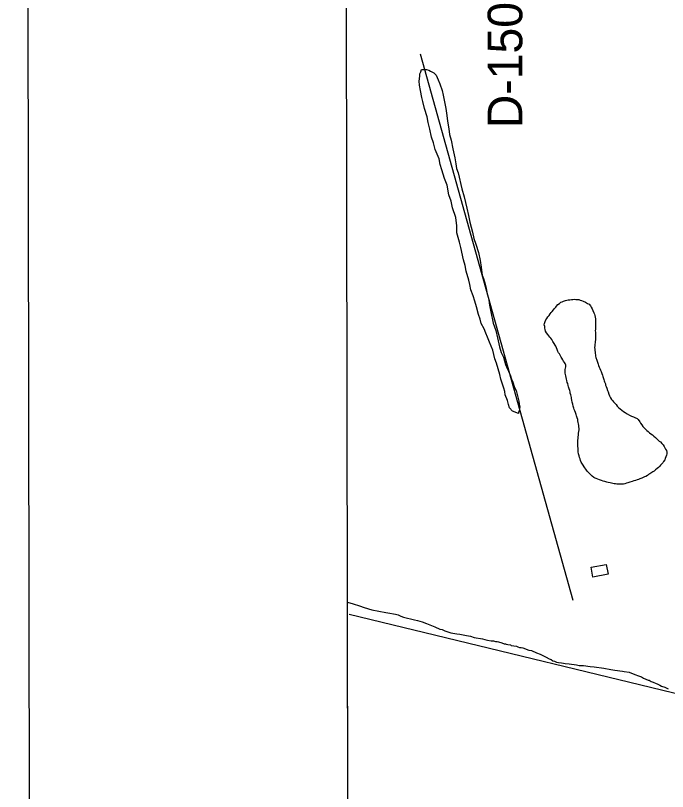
# Model space of a CAD drawing. Extents: x 3329297 to 3367176, y 649250 to 674653.
# Drawn here: x 3332632 to 3334194, y 656044 to 657903 of the extents above; entities that cross this region are included whole.
import ezdxf

# ---------------------------------------------------------------- set-up
doc = ezdxf.new("R2010")
doc.units = 0
for name, color, linetype in [('V-ANNO-SYMB', 7, 'Continuous'), ('V-BLDG-OTLN', 7, 'Continuous'), ('V-GRID-FRAM', 7, 'Continuous'), ('V-RIVR-RANG-IDEN', 7, 'Continuous'), ('V-SITE-VEGE', 7, 'Continuous'), ('V-TOPO-SHOR', 7, 'Continuous')]:
    doc.layers.add(name, color=color, linetype=linetype)

msp = doc.modelspace()

# ---------------------------------------------------------------- linework, layer by layer
at = {"layer": 'V-ANNO-SYMB'}
msp.add_lwpolyline([(3332675.2, 650464), (3365758.4, 650526.5), (3365715, 673443), (3332631.9, 673380.5), (3332675.2, 650464)], dxfattribs=at)
at = {"layer": 'V-BLDG-OTLN'}
msp.add_lwpolyline([(3334011.1, 656581), (3334047.4, 656587.8), (3334051.8, 656564.2), (3334015.6, 656557.3)], close=True, dxfattribs=at)
at = {"layer": 'V-GRID-FRAM'}
msp.add_lwpolyline([(3333403.5, 672816.3), (3364945.5, 672875.9), (3364987.9, 654691.7), (3333429.9, 654632), (3333403.5, 672816.3)], dxfattribs=at)
at = {"layer": 'V-SITE-VEGE'}
for p, q in [((3333429.3, 655050.8), (3333427.2, 656497.3)), ((3333427.2, 656497.3), (3333440.7, 656493.3)), ((3333440.7, 656493.3), (3333456.4, 656488.3)), ((3333456.4, 656488.3), (3333467.1, 656484.2)), ((3333467.1, 656484.2), (3333485.8, 656479.1)), ((3333485.8, 656479.1), (3333519.2, 656472.8)), ((3333519.2, 656472.8), (3333524.1, 656471.8)), ((3333524.1, 656471.8), (3333542.8, 656468.6)), ((3333542.8, 656468.6), (3333548.7, 656466.6)), ((3333548.7, 656466.6), (3333555.6, 656463.6)), ((3333555.6, 656463.6), (3333561.5, 656461.5)), ((3333561.5, 656461.5), (3333588, 656455.3)), ((3333588, 656455.3), (3333594.9, 656453.3)), ((3333594.9, 656453.3), (3333606.6, 656450.2)), ((3333606.6, 656450.2), (3333616.5, 656446.2)), ((3333616.5, 656446.2), (3333637, 656438.1)), ((3333637, 656438.1), (3333648.8, 656433)), ((3333648.8, 656433), (3333654.7, 656432)), ((3333654.7, 656432), (3333660.6, 656429)), ((3333660.6, 656429), (3333675.3, 656423.9)), ((3333675.3, 656423.9), (3333689.1, 656421.8)), ((3333689.1, 656421.8), (3333696.9, 656420.7)), ((3333696.9, 656420.7), (3333712.7, 656417.6)), ((3333712.7, 656417.6), (3333722.5, 656415.5)), ((3333722.5, 656415.5), (3333731.3, 656412.5)), ((3333731.3, 656412.5), (3333751, 656409.3)), ((3333751, 656409.3), (3333756.9, 656408.2)), ((3333756.9, 656408.2), (3333762.8, 656406.2)), ((3333762.8, 656406.2), (3333771.6, 656405.1)), ((3333771.6, 656405.1), (3333777.5, 656405.1)), ((3333777.5, 656405.1), (3333782.4, 656403.1)), ((3333782.4, 656403.1), (3333786.4, 656403)), ((3333786.4, 656403), (3333789.3, 656402)), ((3333789.3, 656402), (3333797.2, 656399.9)), ((3333797.2, 656399.9), (3333803.1, 656397.9)), ((3333803.1, 656397.9), (3333806, 656397.9)), ((3333806, 656397.9), (3333808, 656396.9)), ((3333808, 656396.9), (3333811.9, 656395.8)), ((3333811.9, 656395.8), (3333817.8, 656394.8)), ((3333817.8, 656394.8), (3333819.8, 656393.8)), ((3333819.8, 656393.8), (3333825.7, 656392.7)), ((3333825.7, 656392.7), (3333832.6, 656391.7)), ((3333832.6, 656391.7), (3333835.5, 656390.7)), ((3333835.5, 656390.7), (3333839.4, 656388.7)), ((3333839.4, 656388.7), (3333843.4, 656388.6)), ((3333843.4, 656388.6), (3333847.3, 656387.6)), ((3333847.3, 656387.6), (3333862.4, 656382.7)), ((3333862.4, 656382.7), (3333868.3, 656381.7)), ((3333868.3, 656381.7), (3333880.1, 656375.7)), ((3333880.1, 656375.7), (3333888.9, 656372.7)), ((3333888.9, 656372.7), (3333903.7, 656365.7)), ((3333903.7, 656365.7), (3333910.6, 656361.8)), ((3333910.6, 656361.8), (3333915.5, 656359.8)), ((3333915.5, 656359.8), (3333919.4, 656356.8)), ((3333919.4, 656356.8), (3333923.3, 656355.8)), ((3333923.3, 656355.8), (3333925.3, 656354.8)), ((3333925.3, 656354.8), (3333928.2, 656353.8)), ((3333928.2, 656353.8), (3333933.2, 656352.8)), ((3333933.2, 656352.8), (3333940, 656351.8)), ((3333940, 656351.8), (3333945, 656350.8)), ((3333945, 656350.8), (3333948.9, 656350.7)), ((3333948.9, 656350.7), (3333958.8, 656349.7)), ((3333958.8, 656349.7), (3333976.5, 656347.6)), ((3333976.5, 656347.6), (3333982.4, 656345.6)), ((3333982.4, 656345.6), (3333993.2, 656345.6)), ((3333993.2, 656345.6), (3334009, 656343.6)), ((3334009, 656343.6), (3334018.8, 656342.5)), ((3334018.8, 656342.5), (3334041.4, 656339.5)), ((3334041.4, 656339.5), (3334058.2, 656336.4)), ((3334058.2, 656336.4), (3334068, 656334.4)), ((3334068, 656334.4), (3334086.7, 656332.3)), ((3334086.7, 656332.3), (3334090.6, 656331.3)), ((3334090.6, 656331.3), (3334102.4, 656329.3)), ((3334102.4, 656329.3), (3334108.3, 656327.3)), ((3334108.3, 656327.3), (3334118.2, 656323.3)), ((3334118.2, 656323.3), (3334122.1, 656321.3)), ((3334122.1, 656321.3), (3334131.9, 656318.3)), ((3334131.9, 656318.3), (3334136.8, 656315.4)), ((3334136.8, 656315.4), (3334147.7, 656310.4)), ((3334147.7, 656310.4), (3334150.6, 656310.4)), ((3334150.6, 656310.4), (3334155.5, 656307.4)), ((3334155.5, 656307.4), (3334160.4, 656305.4)), ((3334160.4, 656305.4), (3334167.3, 656302.4)), ((3334167.3, 656302.4), (3334169.3, 656301.4)), ((3334169.3, 656301.4), (3334176.2, 656298.4)), ((3334176.2, 656298.4), (3334180.1, 656296.4)), ((3334180.1, 656296.4), (3334188, 656293.5)), ((3334188, 656293.5), (3334195.8, 656289.5))]:
    msp.add_line(p, q, dxfattribs=at)
for points in [[(3333771.3, 657192.8), (3333776.4, 657165.7), (3333783, 657148.1), (3333786.9, 657130.5), (3333792, 657108.9), (3333795.9, 657095.3), (3333801.2, 657084.5), (3333806.4, 657066.9), (3333810.4, 657057.4), (3333813, 657050.6), (3333818.3, 657039.7), (3333820.9, 657031.6), (3333823.5, 657024.8), (3333827.4, 657011.3), (3333831.4, 657004.5), (3333834, 656995), (3333837.9, 656978.8), (3333839.2, 656972), (3333840.4, 656965.3), (3333839, 656955.8), (3333837.6, 656951.8), (3333837.6, 656949.1), (3333822.8, 656954.7), (3333816.1, 656962.8), (3333813.5, 656971), (3333810.9, 656980.4), (3333805.6, 656994), (3333804.4, 657002.1), (3333801.8, 657010.2), (3333799.2, 657019.7), (3333795.3, 657031.9), (3333792.7, 657042.7), (3333788.8, 657056.3), (3333784.9, 657069.8), (3333780.9, 657080.6), (3333775.7, 657100.9), (3333771.8, 657110.4), (3333767.8, 657119.9), (3333762.6, 657132.1), (3333758.6, 657141.6), (3333754.7, 657152.4), (3333748.1, 657164.7), (3333745.5, 657175.5), (3333741.6, 657186.3), (3333736.4, 657205.3), (3333732.4, 657218.8), (3333728.5, 657231), (3333723.3, 657245.9), (3333720.7, 657258.1), (3333718.1, 657268.9), (3333711.6, 657290.6), (3333709.1, 657304.1), (3333705.1, 657317.6), (3333698.7, 657347.4), (3333696.1, 657359.6), (3333689.6, 657382.6), (3333689.8, 657398.8), (3333687.3, 657419.1), (3333679.5, 657442.1), (3333675.6, 657458.3), (3333670.4, 657473.2), (3333666.6, 657496.2), (3333660, 657512.5), (3333653.4, 657532.8), (3333649.5, 657546.3), (3333647, 657559.9), (3333637.8, 657581.6), (3333633.9, 657597.8), (3333628.6, 657611.3), (3333624.8, 657630.3), (3333620.9, 657646.5), (3333618.3, 657660), (3333611.8, 657680.4), (3333607.9, 657696.6), (3333605.3, 657706.1), (3333602.8, 657723.6), (3333600.3, 657735.8), (3333599, 657745.3), (3333600.5, 657757.4), (3333600.5, 657762.8), (3333603.3, 657768.2), (3333604.7, 657773.6), (3333608.8, 657773.5), (3333616.9, 657773.4), (3333622.2, 657772), (3333626.3, 657769.3), (3333634.3, 657765.2), (3333639.6, 657759.7), (3333644.9, 657748.8), (3333648.9, 657739.4), (3333654.1, 657723.1), (3333656.7, 657712.3), (3333659.3, 657700.1), (3333663.1, 657679.8), (3333665.6, 657663.6), (3333666.8, 657650.1), (3333670.7, 657631.1), (3333671.9, 657617.6), (3333675.8, 657604.1), (3333679.6, 657583.8), (3333684.8, 657562.2)], [(3333684.8, 657562.2), (3333687.3, 657547.3), (3333688.6, 657536.5), (3333692.5, 657525.6), (3333701.6, 657487.7), (3333706.8, 657468.8), (3333713.2, 657441.7), (3333717.1, 657424.1), (3333721, 657407.9), (3333727.4, 657383.5), (3333730, 657368.7), (3333735.2, 657355.1), (3333741.8, 657334.8), (3333745.6, 657315.9), (3333748.2, 657299.6), (3333750.6, 657280.7), (3333753.3, 657272.6), (3333755.9, 657264.5), (3333759.8, 657249.6), (3333761, 657240.1), (3333766.2, 657221.2), (3333767.4, 657209), (3333771.3, 657192.8)]]:
    msp.add_lwpolyline(points, dxfattribs=at)
at = {"layer": 'V-TOPO-SHOR'}
msp.add_line((3333601.4, 657811.3), (3333967.5, 656502), dxfattribs=at)
for points in [[(3333922.8, 657117.4), (3333919.8, 657122), (3333916.9, 657126.6), (3333914.4, 657129.8), (3333912.6, 657132.6), (3333910.1, 657135.4), (3333907.4, 657138.9), (3333904.7, 657142.8), (3333902.2, 657147), (3333901.3, 657150.6), (3333900.7, 657154.1), (3333900, 657157.5), (3333899.1, 657161.4), (3333899.6, 657165.3), (3333901.1, 657170.1), (3333902.9, 657173.6), (3333905, 657177.2), (3333907.6, 657180.9), (3333910.4, 657184.3), (3333913.2, 657188.4), (3333915.7, 657191.1), (3333918.1, 657194.1), (3333921.1, 657197.7), (3333923.9, 657200.6), (3333926.7, 657204.5), (3333928.7, 657206.8), (3333931.8, 657210.2), (3333935.5, 657213.1), (3333938.9, 657215.9), (3333941.7, 657217.2), (3333945.2, 657218.5), (3333949.8, 657220.1), (3333953.2, 657221), (3333956.2, 657221.4), (3333959.9, 657221.6), (3333964.2, 657222.5), (3333967.5, 657222.7), (3333970.9, 657222.9), (3333974.8, 657222.6), (3333978.2, 657222.3), (3333981.5, 657222.1), (3333984.9, 657221.1), (3333988.1, 657220.2), (3333992, 657218.7), (3333997.5, 657216.2), (3334002.9, 657213.3), (3334006.8, 657211), (3334010, 657207.1), (3334011.8, 657204.5), (3334013.8, 657200.4), (3334015.8, 657196), (3334018.1, 657190.7), (3334019.4, 657187.2), (3334020.5, 657183.8), (3334021.4, 657179.9), (3334021.8, 657176.4), (3334022, 657171.8), (3334022.2, 657166.8), (3334022.1, 657162.9), (3334021.6, 657157.8), (3334021.5, 657151.7), (3334021.3, 657147.8), (3334021.5, 657144.3), (3334021.9, 657138.3), (3334021.8, 657133.8), (3334021.6, 657130.3), (3334021.5, 657126.2), (3334021, 657121.6), (3334020.7, 657118.4), (3334020.5, 657115.2), (3334020, 657111.3), (3334019.7, 657107.6), (3334020.1, 657103.7), (3334020.3, 657100.3), (3334021, 657096.1), (3334021.4, 657092.9), (3334021.8, 657089.9), (3334022.2, 657086.5), (3334022.9, 657083.3), (3334024.7, 657077.3), (3334026.2, 657072.2), (3334028, 657067.4), (3334029.1, 657064.4), (3334030.7, 657060.7), (3334032.2, 657057.2), (3334034, 657053.3), (3334035.2, 657050.3), (3334037.2, 657045.3), (3334038.5, 657041.3), (3334039.2, 657038.3), (3334041.4, 657031), (3334042.3, 657028), (3334043.4, 657025), (3334045.4, 657020.4), (3334046.1, 657017.2), (3334047.2, 657014.2), (3334049, 657009.8), (3334050.7, 657004.7), (3334051.8, 657001), (3334053.6, 656995.7), (3334055.2, 656991.4)], [(3334072.9, 656780.1), (3334069.7, 656780.6), (3334066.5, 656780.8), (3334063.3, 656781.8), (3334060.3, 656782.3), (3334057.1, 656783), (3334052.3, 656784), (3334048.6, 656785.2), (3334043.8, 656786.4), (3334040.2, 656787.5), (3334036.5, 656789), (3334031.7, 656790.2), (3334027.1, 656791.8), (3334023.7, 656793.5), (3334020.7, 656794.6), (3334018, 656796.3), (3334013.9, 656799.1), (3334011.2, 656801.6), (3334008, 656804.9), (3334004.8, 656808.1), (3334002.6, 656810.4), (3334000.5, 656813.2), (3333998.5, 656816), (3333996.5, 656819.2), (3333994.6, 656821.8), (3333991.9, 656825.5), (3333989.2, 656830.1), (3333987.4, 656833.1), (3333985.9, 656837), (3333984.8, 656840.7), (3333983.6, 656844.1), (3333982.5, 656848.3), (3333981.2, 656852.9), (3333980.3, 656857.5), (3333979.9, 656863), (3333980, 656866.2), (3333979.8, 656870.6), (3333979.6, 656875.4), (3333979.7, 656880.2), (3333979.7, 656885.2), (3333980, 656889.6), (3333980.5, 656892.8), (3333981, 656898.5), (3333981.3, 656902.2), (3333981.6, 656906.6), (3333982.3, 656910.5), (3333982.3, 656913.7), (3333982.1, 656917.1), (3333981.7, 656920.6), (3333981.1, 656924.7), (3333980.4, 656927.9), (3333979.7, 656931.4), (3333979.1, 656934.8), (3333978, 656939.2), (3333976.4, 656943.6), (3333975.1, 656947.2), (3333973.5, 656951.6), (3333972, 656955.5), (3333970.4, 656959.2), (3333969.5, 656962.2), (3333968.2, 656967.1), (3333967.1, 656971.4), (3333966, 656976.9), (3333964.9, 656981.5), (3333964.5, 656985), (3333964.1, 656988), (3333962.5, 656994), (3333961.4, 656998.3), (3333961, 657001.3), (3333960.1, 657004.8), (3333959, 657008.2), (3333957.4, 657013.3), (3333956.3, 657016.3), (3333955.2, 657020.9), (3333954.3, 657023.9), (3333953, 657028.7), (3333952.1, 657031.9), (3333951.3, 657035.8), (3333950.4, 657040), (3333950, 657043), (3333949.5, 657046.2), (3333949.3, 657050.8), (3333949.4, 657054.9), (3333949.9, 657058.3), (3333950.4, 657061.5), (3333950.4, 657065.4), (3333949.5, 657068.9), (3333947.7, 657071.7), (3333945.2, 657074.9), (3333943.4, 657077.7), (3333941.4, 657081.6), (3333939.8, 657084.4), (3333937.1, 657089.2), (3333935.3, 657092.2), (3333933.5, 657095), (3333931.9, 657097.8), (3333930.2, 657102.8), (3333928.4, 657106.5), (3333926.4, 657110.7), (3333925, 657113.4), (3333922.8, 657117.4)], [(3334055.2, 656991.4), (3334057.4, 656986.8), (3334060.1, 656983.3), (3334062.4, 656980.5), (3334065.1, 656977.7), (3334068.5, 656974), (3334071, 656971.2), (3334074, 656967.3), (3334077.2, 656964.1), (3334080.8, 656960.6), (3334084.9, 656957.6), (3334089.2, 656954.5), (3334092.9, 656951.7), (3334097.4, 656948.7), (3334103.1, 656945.4), (3334107.9, 656943.3), (3334112.5, 656941.4), (3334116.4, 656939.8), (3334121.4, 656937.2), (3334124.1, 656934.9), (3334128.2, 656929.3), (3334130, 656925.9), (3334132.5, 656921.9), (3334135.6, 656918), (3334138.4, 656915.2), (3334141.8, 656911.7), (3334144.5, 656909), (3334147.9, 656905.9), (3334151.5, 656902.9), (3334154.7, 656900.8), (3334158.1, 656898), (3334161.6, 656895.2), (3334165.4, 656892), (3334168.1, 656889.4), (3334171.3, 656886.4), (3334174.7, 656883.4), (3334177.2, 656881.1), (3334180.4, 656877.8), (3334183.8, 656874.1), (3334186.5, 656870.2), (3334188.1, 656867.2), (3334189.9, 656864.2), (3334191.7, 656860.5), (3334192.8, 656856.8), (3334192.5, 656852.5), (3334191.8, 656849.3), (3334190.4, 656845.4), (3334189, 656841.3), (3334187.6, 656838.5), (3334184.8, 656834.4), (3334182.9, 656831.2), (3334180.1, 656828.1), (3334177.8, 656825.6), (3334174.8, 656822.4), (3334172.5, 656820.3), (3334169.4, 656817.4), (3334165.7, 656814.4), (3334162.3, 656811.5), (3334159.5, 656809.5), (3334156.7, 656807.9), (3334152.3, 656805.2), (3334148.6, 656802.9), (3334146.1, 656800.9), (3334142.4, 656798.8), (3334139.6, 656797.3), (3334136.2, 656795.7), (3334133.2, 656794.4), (3334128.3, 656792.8), (3334124.9, 656791.5), (3334121.7, 656790.6), (3334117.7, 656789.2), (3334113.4, 656787.9), (3334109.5, 656786.6), (3334104.4, 656784.8), (3334099.6, 656783.2), (3334096.3, 656782.1), (3334092.4, 656780.8), (3334089.2, 656779.7), (3334072.9, 656780.1)], [(3333431.5, 656468.4), (3334387.6, 656237.1), (3334550.8, 656214.1), (3334634.7, 656218.9), (3334723.3, 656237.7), (3334951.6, 656308.1), (3335436.1, 656467.5), (3336055.9, 656594.6)]]:
    msp.add_lwpolyline(points, dxfattribs=at)

# ---------------------------------------------------------------- texts
at = {"layer": 'V-RIVR-RANG-IDEN'}
msp.add_text('D-150', height=83, rotation=89.9731, dxfattribs=at).set_placement((3333846.3, 657632.9))

doc.saveas('drawing.dxf')
